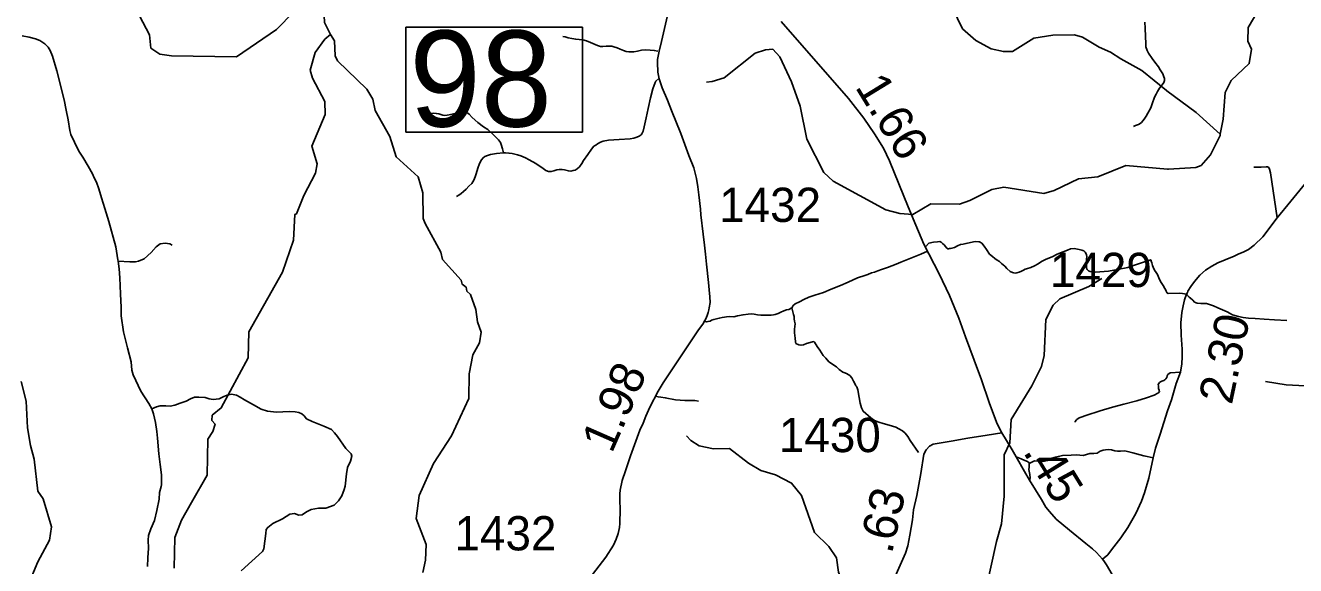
# Model space of a CAD drawing. Extents: x 2290615 to 2522933, y 819489 to 1012715.
# Drawn here: x 2351212 to 2369757, y 969346 to 977226 of the extents above; entities that cross this region are included whole.
import ezdxf

# ---------------------------------------------------------------- set-up
doc = ezdxf.new("R2010")
doc.units = 0
for name, color, linetype in [('Exist Hydrographic Creek Single Shore', 7, 'Continuous'), ('Exist Hydrographic Misc Water Feature', 7, 'Continuous'), ('Exist Road Non-System Type 51', 7, 'Continuous'), ('Exist Road Primary NC Attributed', 7, 'Continuous'), ('Exist Road Primary NC Mileage Hundredths English Label', 7, 'Continuous'), ('Exist Road Primary NC Structure Standard Bridge Number Label', 7, 'Continuous'), ('Exist Road Secondary Mileage Hundredths English Label', 7, 'Continuous'), ('Exist Road Secondary Type 20 Attributed', 7, 'Continuous'), ('Exist Road Secondary Type 51 Attributed', 7, 'Continuous'), ('Exist Road Secondary Type 51 Number Label', 7, 'Continuous')]:
    doc.layers.add(name, color=color, linetype=linetype)

msp = doc.modelspace()

# ---------------------------------------------------------------- linework, layer by layer
at = {"layer": 'Exist Hydrographic Creek Single Shore'}
for points in [[(2368656, 975641), (2368700, 975857), (2368728, 976249), (2368818, 976423), (2369081, 976670), (2369112, 976879), (2369060, 976995), (2369066, 977195), (2369441, 977831), (2369843, 978297), (2369838, 978661), (2369927, 978872), (2370543, 979554)], [(2355576, 978173), (2355569, 978058), (2355390, 977689), (2354880, 977166), (2354293, 976768), (2353343, 976781), (2353176, 976804), (2353042, 976894), (2353023, 977086), (2352878, 977366), (2352843, 977473), (2352848, 977759), (2352888, 977901), (2352876, 978101), (2352826, 978208), (2352701, 978271), (2352409, 978259), (2352226, 978183), (2351867, 978286), (2351565, 978435), (2351349, 978449)], [(2355664, 977093), (2355578, 977267), (2355568, 977467), (2355745, 977944), (2355750, 978134), (2355684, 978184), (2355576, 978173)], [(2353383, 969308), (2353394, 969758), (2353491, 970009), (2353638, 970267), (2353866, 970664), (2353877, 971190), (2353950, 971304), (2353982, 971407), (2353932, 971464), (2353939, 971540), (2354071, 971647), (2354462, 972379), (2354474, 972754), (2354964, 973624), (2355125, 974094), (2355146, 974469), (2355170, 974476), (2355276, 974747), (2355447, 975072), (2355470, 975208), (2355392, 975464), (2355586, 975925), (2355584, 976115), (2355405, 976456), (2355370, 976572), (2355442, 976831), (2355581, 977024), (2355664, 977093)], [(2369318, 972032), (2369618, 971985), (2370077, 971958), (2370495, 971857), (2371085, 971921), (2371401, 972009), (2371707, 972179), (2372102, 972570), (2372226, 972644), (2372442, 972705), (2372523, 972823), (2372563, 972956), (2372614, 973543), (2372821, 974211), (2372919, 974379), (2373075, 974547), (2373200, 974591), (2373458, 974602), (2373582, 974673), (2373647, 974813), (2373754, 974922), (2373910, 975024), (2374343, 975091)]]:
    msp.add_lwpolyline(points, dxfattribs=at)
at = {"layer": 'Exist Hydrographic Misc Water Feature'}
for points in [[(2367878, 976273), (2367874, 976276), (2367511, 976570), (2367207, 976738), (2367056, 976837), (2366889, 976909), (2366646, 977056), (2366529, 977087), (2366212, 977084), (2365937, 977040), (2365623, 976843), (2365490, 976844), (2365314, 976883), (2365088, 977005), (2364894, 977178), (2364749, 977477), (2363696, 978405), (2363527, 978612), (2363233, 978800), (2363065, 978964), (2362963, 979130), (2362960, 979330)], [(2357016, 969244), (2357055, 969426), (2357061, 969653), (2356915, 970034), (2356961, 970368), (2357172, 970836), (2357434, 971238), (2357685, 971783), (2357690, 972141), (2357744, 972419), (2357842, 972594), (2357865, 972752), (2357814, 972901), (2357787, 973084), (2357709, 973301), (2357658, 973351), (2357649, 973407), (2357590, 973450), (2357573, 973508), (2357303, 973812), (2357277, 973920), (2357047, 974334), (2357021, 974408), (2357016, 974782), (2356947, 975016), (2356627, 975311), (2356532, 975603), (2356319, 975984), (2356283, 976150), (2356198, 976298), (2355768, 976710), (2355734, 976784), (2355723, 977001), (2355664, 977093)], [(2367902, 975128), (2367888, 975129), (2367276, 975181), (2366870, 975017), (2366587, 974989), (2366231, 974820), (2366081, 974774), (2365497, 974868), (2365322, 974832), (2364999, 974671), (2364850, 974619), (2364433, 974621), (2364169, 974469), (2363977, 974484), (2363776, 974538), (2363005, 974956), (2362870, 975079), (2362622, 975568), (2362525, 976049), (2362396, 976405), (2362225, 976769), (2362124, 976877), (2362015, 976869), (2361866, 976823), (2361412, 976460), (2361238, 976410), (2361154, 976400)], [(2368656, 975641), (2368304, 975955), (2367878, 976273)], [(2367902, 975128), (2368301, 975151), (2368376, 975184), (2368516, 975337), (2368653, 975622), (2368656, 975641)], [(2365159, 967606), (2365190, 967791), (2365353, 968094), (2365358, 968370), (2365222, 968623), (2365226, 968948), (2365392, 969700), (2365464, 969953), (2365501, 970361), (2365502, 970962), (2365583, 971136), (2365604, 971478), (2365907, 971967), (2366045, 972252), (2366084, 972411), (2366112, 972934), (2366217, 973145), (2366316, 973238), (2366739, 973416), (2366929, 973536)], [(2351067, 968622), (2351391, 969400), (2351562, 969719), (2351593, 969911), (2351471, 970319), (2351395, 970434), (2351339, 970898), (2351287, 971100), (2351242, 971357), (2351221, 971747), (2351151, 972030)], [(2365159, 967606), (2364749, 967721), (2364296, 967965), (2364237, 968097), (2364127, 968204), (2363985, 968260), (2363768, 968281), (2363608, 968422), (2363455, 968695), (2363150, 969076), (2363081, 969248), (2363054, 969457), (2362943, 969623), (2362733, 969827), (2362543, 970368), (2362399, 970549), (2362164, 970671), (2361947, 970734), (2361771, 970842), (2361493, 971053), (2361260, 971050), (2361051, 971091), (2360925, 971171), (2360866, 971238)]]:
    msp.add_lwpolyline(points, dxfattribs=at)
at = {"layer": 'Exist Road Non-System Type 51'}
for points in [[(2367555, 977271), (2367560, 977185), (2367566, 977063), (2367569, 976961), (2367571, 976912), (2367588, 976858), (2367607, 976822), (2367661, 976741), (2367702, 976689), (2367755, 976622), (2367781, 976578), (2367818, 976517), (2367832, 976477), (2367841, 976449), (2367843, 976421), (2367832, 976395), (2367808, 976359), (2367771, 976308), (2367739, 976262), (2367720, 976221), (2367698, 976177), (2367663, 976083), (2367642, 976025), (2367599, 975944), (2367574, 975902), (2367546, 975856), (2367509, 975811), (2367487, 975793), (2367465, 975781), (2367417, 975764), (2367389, 975752)], [(2367555, 977271), (2367560, 977185), (2367566, 977063), (2367569, 976961), (2367571, 976912), (2367588, 976858), (2367607, 976822), (2367661, 976741), (2367702, 976689), (2367755, 976622), (2367781, 976578), (2367818, 976517), (2367832, 976477), (2367841, 976449), (2367843, 976421), (2367832, 976395), (2367808, 976359), (2367771, 976308), (2367739, 976262), (2367720, 976221), (2367698, 976177), (2367663, 976083), (2367642, 976025), (2367599, 975944), (2367574, 975902), (2367546, 975856), (2367509, 975811), (2367487, 975793), (2367465, 975781), (2367417, 975764), (2367389, 975752)], [(2351166, 977074), (2351266, 977056), (2351359, 977032), (2351424, 977006), (2351494, 976956), (2351544, 976909), (2351574, 976862), (2351609, 976777), (2351670, 976562), (2351779, 976140), (2351808, 975991), (2351835, 975847), (2351861, 975691), (2351876, 975635), (2351929, 975521), (2351993, 975389), (2352049, 975302), (2352127, 975173), (2352189, 975061), (2352218, 975000), (2352250, 974938), (2352286, 974841), (2352321, 974712), (2352371, 974553), (2352432, 974365), (2352532, 973995), (2352563, 973808), (2352566, 973788)], [(2360446, 976852), (2360393, 976861), (2360331, 976866), (2360269, 976870), (2360205, 976863), (2360148, 976848), (2360096, 976842), (2360064, 976839), (2360022, 976841), (2359984, 976844), (2359944, 976858), (2359897, 976877), (2359851, 976897), (2359805, 976914), (2359773, 976924), (2359745, 976925), (2359693, 976921), (2359643, 976916), (2359609, 976920), (2359563, 976931), (2359460, 976978), (2359406, 977003), (2359352, 977017), (2359298, 977022), (2359248, 977025), (2359190, 977035), (2359134, 977046), (2359093, 977058), (2359059, 977065)], [(2360446, 976852), (2360393, 976861), (2360331, 976866), (2360269, 976870), (2360205, 976863), (2360148, 976848), (2360096, 976842), (2360064, 976839), (2360022, 976841), (2359984, 976844), (2359944, 976858), (2359897, 976877), (2359851, 976897), (2359805, 976914), (2359773, 976924), (2359745, 976925), (2359693, 976921), (2359643, 976916), (2359609, 976920), (2359563, 976931), (2359460, 976978), (2359406, 977003), (2359352, 977017), (2359298, 977022), (2359248, 977025), (2359190, 977035), (2359134, 977046), (2359093, 977058), (2359059, 977065)], [(2360458, 976450), (2360417, 976414), (2360405, 976394), (2360372, 976301), (2360338, 976169), (2360302, 976016), (2360277, 975880), (2360247, 975748), (2360230, 975684), (2360212, 975645), (2360200, 975631), (2360175, 975611), (2360141, 975594), (2360093, 975582), (2360039, 975573), (2359879, 975561), (2359723, 975551), (2359649, 975539), (2359608, 975522), (2359562, 975500), (2359538, 975481), (2359510, 975463), (2359475, 975420), (2359422, 975342), (2359361, 975255), (2359336, 975211), (2359300, 975164), (2359266, 975136), (2359237, 975116), (2359207, 975107), (2359173, 975101), (2359139, 975104), (2359081, 975118), (2359049, 975123), (2359007, 975123), (2358971, 975118), (2358927, 975104), (2358889, 975093), (2358847, 975095), (2358809, 975111), (2358769, 975138), (2358662, 975211), (2358569, 975266), (2358511, 975295), (2358444, 975322), (2358394, 975339), (2358318, 975356), (2358270, 975364), (2358222, 975367), (2358190, 975367)], [(2360458, 976450), (2360417, 976414), (2360405, 976394), (2360372, 976301), (2360338, 976169), (2360302, 976016), (2360277, 975880), (2360247, 975748), (2360230, 975684), (2360212, 975645), (2360200, 975631), (2360175, 975611), (2360141, 975594), (2360093, 975582), (2360039, 975573), (2359879, 975561), (2359723, 975551), (2359649, 975539), (2359608, 975522), (2359562, 975500), (2359538, 975481), (2359510, 975463), (2359475, 975420), (2359422, 975342), (2359361, 975255), (2359336, 975211), (2359300, 975164), (2359266, 975136), (2359237, 975116), (2359207, 975107), (2359173, 975101), (2359139, 975104), (2359081, 975118), (2359049, 975123), (2359007, 975123), (2358971, 975118), (2358927, 975104), (2358889, 975093), (2358847, 975095), (2358809, 975111), (2358769, 975138), (2358662, 975211), (2358569, 975266), (2358511, 975295), (2358444, 975322), (2358394, 975339), (2358318, 975356), (2358270, 975364), (2358222, 975367), (2358190, 975367)], [(2358190, 975367), (2358177, 975427), (2358158, 975489), (2358146, 975518), (2358118, 975558), (2358071, 975607), (2358033, 975643), (2357962, 975706), (2357901, 975746), (2357819, 975808), (2357736, 975883), (2357689, 975931), (2357657, 975956), (2357627, 975962), (2357601, 975962), (2357519, 975949), (2357421, 975928), (2357371, 975917), (2357336, 975913), (2357304, 975918), (2357247, 975936), (2357209, 975943), (2357163, 975944), (2357113, 975942), (2357069, 975945), (2357035, 975957), (2356999, 975969), (2356965, 975992)], [(2358190, 975367), (2358177, 975427), (2358158, 975489), (2358146, 975518), (2358118, 975558), (2358071, 975607), (2358033, 975643), (2357962, 975706), (2357901, 975746), (2357819, 975808), (2357736, 975883), (2357689, 975931), (2357657, 975956), (2357627, 975962), (2357601, 975962), (2357519, 975949), (2357421, 975928), (2357371, 975917), (2357336, 975913), (2357304, 975918), (2357247, 975936), (2357209, 975943), (2357163, 975944), (2357113, 975942), (2357069, 975945), (2357035, 975957), (2356999, 975969), (2356965, 975992)], [(2358190, 975367), (2358090, 975358), (2358004, 975343), (2357958, 975328), (2357919, 975312), (2357895, 975295), (2357869, 975265), (2357842, 975211), (2357817, 975142), (2357794, 975060), (2357778, 975016), (2357759, 974968), (2357729, 974922), (2357688, 974879), (2357648, 974839), (2357607, 974802), (2357573, 974774), (2357542, 974749), (2357508, 974731)], [(2358190, 975367), (2358090, 975358), (2358004, 975343), (2357958, 975328), (2357919, 975312), (2357895, 975295), (2357869, 975265), (2357842, 975211), (2357817, 975142), (2357794, 975060), (2357778, 975016), (2357759, 974968), (2357729, 974922), (2357688, 974879), (2357648, 974839), (2357607, 974802), (2357573, 974774), (2357542, 974749), (2357508, 974731)], [(2369487, 974418), (2369391, 975076), (2369378, 975127), (2369364, 975151), (2369348, 975161), (2369326, 975162), (2369256, 975157), (2369149, 975157)], [(2353356, 974022), (2353318, 974038), (2353253, 974049), (2353177, 974041), (2353119, 973997), (2353050, 973911), (2352946, 973822), (2352865, 973788), (2352821, 973778), (2352736, 973779), (2352566, 973788)], [(2365086, 974074), (2365054, 974070), (2364992, 974055), (2364944, 974043), (2364901, 974034), (2364865, 974028), (2364819, 974011), (2364775, 973988), (2364739, 973976), (2364717, 973972), (2364705, 973970), (2364691, 973968), (2364677, 973969), (2364657, 973985), (2364645, 974001), (2364625, 974025), (2364602, 974046), (2364582, 974062), (2364562, 974072), (2364528, 974071), (2364470, 974065), (2364404, 974050), (2364353, 973995)], [(2369630, 972919), (2369451, 972932), (2369297, 972942), (2369167, 972949), (2369067, 972957), (2368991, 972966), (2368921, 972981), (2368835, 973006), (2368756, 973047), (2368690, 973078), (2368619, 973107), (2368557, 973134), (2368485, 973161), (2368455, 973167), (2368421, 973167), (2368371, 973168), (2368321, 973173), (2368282, 973188), (2368257, 973216), (2368221, 973249), (2368201, 973264), (2368164, 973304), (2368106, 973314), (2368057, 973321), (2367895, 973313), (2367887, 973318), (2367881, 973321), (2367876, 973331), (2367869, 973347), (2367860, 973365), (2367848, 973387), (2367822, 973431), (2367795, 973477), (2367772, 973518), (2367739, 973593), (2367719, 973623), (2367696, 973657), (2367677, 973697), (2367669, 973725), (2367657, 973761), (2367650, 973789), (2367646, 973799), (2367643, 973807), (2367522, 973768), (2367432, 973737), (2367307, 973694), (2367158, 973666), (2367025, 973642), (2366899, 973632), (2366829, 973627), (2366785, 973631), (2366755, 973634), (2366735, 973644), (2366715, 973664), (2366702, 973684), (2366702, 973710), (2366698, 973758), (2366703, 973814), (2366708, 973856), (2366702, 973878), (2366692, 973904), (2366686, 973920), (2366663, 973937), (2366635, 973947), (2366599, 973956), (2366523, 973974), (2366471, 973968), (2366426, 973945), (2366365, 973923), (2366277, 973888), (2366210, 973857), (2366103, 973812), (2366048, 973780), (2365996, 973749), (2365944, 973721), (2365890, 973696), (2365829, 973677), (2365809, 973671), (2365783, 973655), (2365753, 973640), (2365723, 973626), (2365689, 973616), (2365663, 973613), (2365641, 973615), (2365621, 973621), (2365591, 973638), (2365543, 973680), (2365510, 973713), (2365464, 973755), (2365433, 973780), (2365401, 973800), (2365367, 973826), (2365329, 973853), (2365290, 973891), (2365243, 973956), (2365209, 974008), (2365176, 974049), (2365144, 974067), (2365130, 974071), (2365086, 974074)], [(2364383, 973935), (2364285, 973891), (2364138, 973833), (2363993, 973773), (2363923, 973745), (2363861, 973721), (2363798, 973696), (2363709, 973665), (2363656, 973644), (2363608, 973627), (2363563, 973615), (2363512, 973594), (2363469, 973579), (2363361, 973542), (2363226, 973482), (2363110, 973432), (2362977, 973377), (2362862, 973332), (2362738, 973290), (2362651, 973261), (2362579, 973226), (2362513, 973196), (2362448, 973164), (2362418, 973137), (2362414, 973130), (2362409, 973122), (2362402, 973108)], [(2352566, 973788), (2352581, 973676), (2352589, 973544), (2352600, 973308), (2352611, 973111), (2352611, 972990), (2352643, 972758), (2352702, 972523), (2352755, 972320), (2352764, 972197), (2352784, 972127), (2352899, 971889), (2353012, 971713), (2353056, 971631)], [(2362402, 973108), (2362357, 973083), (2362322, 973075), (2362287, 973061), (2362241, 973043), (2362204, 973025), (2362174, 973016), (2362159, 973011), (2362132, 973003), (2362101, 973001), (2362059, 973001), (2361991, 973001), (2361948, 972998), (2361898, 973006), (2361854, 973013), (2361815, 973018), (2361765, 973016), (2361689, 973006), (2361607, 972987), (2361554, 972975), (2361486, 972980), (2361450, 972977), (2361417, 972970), (2361383, 972963), (2361342, 972953), (2361301, 972944), (2361262, 972937), (2361229, 972925), (2361207, 972913), (2361180, 972907), (2361157, 972900), (2361113, 972907)], [(2362402, 973108), (2362357, 973083), (2362322, 973075), (2362287, 973061), (2362241, 973043), (2362204, 973025), (2362174, 973016), (2362159, 973011), (2362132, 973003), (2362101, 973001), (2362059, 973001), (2361991, 973001), (2361948, 972998), (2361898, 973006), (2361854, 973013), (2361815, 973018), (2361765, 973016), (2361689, 973006), (2361607, 972987), (2361554, 972975), (2361486, 972980), (2361450, 972977), (2361417, 972970), (2361383, 972963), (2361342, 972953), (2361301, 972944), (2361262, 972937), (2361229, 972925), (2361207, 972913), (2361180, 972907), (2361157, 972900), (2361113, 972907)], [(2364252, 970998), (2364131, 971171), (2364094, 971227), (2364056, 971280), (2364017, 971314), (2363965, 971343), (2363919, 971365), (2363821, 971394), (2363736, 971417), (2363670, 971438), (2363610, 971463), (2363553, 971502), (2363445, 971597), (2363421, 971645), (2363397, 971714), (2363383, 971799), (2363363, 971912), (2363349, 971953), (2363336, 971967), (2363321, 972002), (2363302, 972035), (2363276, 972085), (2363247, 972120), (2363201, 972147), (2363161, 972162), (2363145, 972168), (2363093, 972205), (2363055, 972246), (2362943, 972316), (2362896, 972374), (2362859, 972411), (2362811, 972490), (2362772, 972540), (2362731, 972606), (2362722, 972613), (2362702, 972612), (2362614, 972586), (2362572, 972567), (2362534, 972560), (2362503, 972565), (2362462, 972586), (2362455, 972612), (2362449, 972663), (2362443, 972742), (2362443, 972793), (2362449, 972873), (2362443, 972914), (2362437, 972947), (2362435, 972979), (2362426, 973007), (2362402, 973108)], [(2368074, 972170), (2367927, 972157), (2367891, 972132), (2367881, 972114), (2367875, 972092), (2367860, 972070), (2367848, 972058), (2367832, 972044), (2367802, 972035), (2367784, 972025), (2367770, 972017), (2367758, 972003), (2367751, 971989), (2367753, 971969), (2367755, 971951), (2367757, 971925), (2367764, 971909), (2367766, 971895), (2367770, 971885), (2367758, 971869), (2367746, 971861), (2367694, 971834), (2367579, 971791), (2367438, 971751), (2367248, 971703), (2367081, 971655), (2366903, 971605), (2366692, 971536), (2366625, 971511), (2366589, 971497), (2366559, 971470), (2366537, 971448), (2366538, 971438)], [(2353056, 971631), (2353124, 971661), (2353177, 971675), (2353262, 971678), (2353324, 971670), (2353391, 971684), (2353473, 971714), (2353558, 971746), (2353623, 971781), (2353679, 971802), (2353746, 971802), (2353834, 971796), (2353896, 971781), (2353954, 971769), (2354040, 971778), (2354107, 971811), (2354157, 971834), (2354219, 971846), (2354292, 971834), (2354345, 971805), (2354412, 971764), (2354541, 971693), (2354655, 971629), (2354748, 971597), (2354880, 971585), (2355062, 971594), (2355148, 971591), (2355206, 971579), (2355247, 971561), (2355283, 971529), (2355318, 971488), (2355400, 971450), (2355570, 971382), (2355679, 971329), (2355726, 971285), (2355767, 971230), (2355890, 971053), (2355966, 970974), (2355978, 970942), (2355958, 970871), (2355914, 970777), (2355899, 970683), (2355881, 970503), (2355866, 970456), (2355834, 970365), (2355781, 970292), (2355720, 970230), (2355599, 970186), (2355491, 970186), (2355382, 970162), (2355315, 970130), (2355253, 970089), (2355203, 970083), (2355141, 970104), (2355074, 970095), (2354965, 970030), (2354824, 969960), (2354751, 969904), (2354725, 969872), (2354722, 969813), (2354693, 969589), (2354675, 969550), (2354364, 969271)], [(2361037, 971745), (2360985, 971754), (2360837, 971752), (2360705, 971765), (2360553, 971795), (2360491, 971804), (2360451, 971809), (2360410, 971819)], [(2361037, 971745), (2360985, 971754), (2360837, 971752), (2360705, 971765), (2360553, 971795), (2360491, 971804), (2360451, 971809), (2360410, 971819)], [(2353056, 971631), (2353083, 971558), (2353109, 971434), (2353130, 971302), (2353139, 971205), (2353159, 970975), (2353180, 970822), (2353197, 970670), (2353197, 970526), (2353192, 970498), (2353171, 970412), (2353165, 970313), (2353133, 970148), (2353098, 970004), (2353045, 969881), (2353010, 969784), (2353004, 969719), (2353007, 969602), (2353001, 969458), (2352992, 969335)], [(2365869, 970833), (2365907, 970856), (2365943, 970873), (2365992, 970871), (2366068, 970865), (2366132, 970880), (2366198, 970915), (2366249, 970930), (2366355, 970950), (2366482, 970958), (2366557, 970964), (2366608, 970956), (2366656, 970952), (2366703, 970967), (2366754, 970983), (2366811, 970981), (2366859, 970988), (2366903, 971013), (2366946, 971028), (2366982, 971037), (2367026, 971039), (2367071, 971034), (2367116, 971020), (2367155, 971014), (2367200, 971017), (2367262, 971019), (2367323, 971007), (2367379, 970992), (2367540, 970949), (2367590, 970937), (2367676, 970920)], [(2365675, 970933), (2365701, 970924), (2365748, 970903), (2365805, 970880), (2365841, 970865), (2365867, 970843), (2365869, 970833)], [(2365874, 970591), (2365880, 970627), (2365875, 970676), (2365863, 970750), (2365867, 970780), (2365869, 970833)]]:
    msp.add_lwpolyline(points, dxfattribs=at)
at = {"layer": 'Exist Road Primary NC Attributed'}
for points in [[(2365468, 971285), (2365429, 971356), (2365390, 971437), (2365285, 971723), (2365169, 972056), (2365063, 972345), (2364937, 972681), (2364838, 972955), (2364703, 973288), (2364551, 973600), (2364331, 974037), (2364214, 974314), (2364099, 974577), (2363830, 975250), (2363738, 975434), (2363608, 975646), (2363454, 975872), (2363231, 976162), (2362246, 977285)], [(2366939, 969440), (2366850, 969535), (2366793, 969593), (2366695, 969669), (2366454, 969865), (2366260, 970025), (2366164, 970133), (2366111, 970198), (2366048, 970310), (2365874, 970591), (2365798, 970720), (2365675, 970933), (2365617, 971033), (2365468, 971285)], [(2368710, 966539), (2368611, 966646), (2368452, 966818), (2368263, 967063), (2368106, 967317), (2368030, 967446), (2367894, 967655), (2367764, 967857), (2367648, 968039), (2367490, 968352), (2367325, 968715), (2367240, 968895), (2367119, 969146), (2367045, 969274), (2366998, 969356), (2366959, 969416), (2366939, 969440)]]:
    msp.add_lwpolyline(points, dxfattribs=at)
at = {"layer": 'Exist Road Primary NC Structure Standard Bridge Number Label'}
msp.add_lwpolyline([(2356768, 977200), (2359345, 977200), (2359345, 975670), (2356768, 975670)], close=True, dxfattribs=at)
at = {"layer": 'Exist Road Secondary Type 20 Attributed'}
msp.add_lwpolyline([(2365468, 971285), (2365254, 971249), (2364970, 971204), (2364728, 971162), (2364554, 971132), (2364467, 971117), (2364414, 971090), (2364361, 971037), (2364331, 970973), (2364286, 970689), (2364229, 970371), (2364176, 970159), (2364164, 970012), (2364123, 969789), (2364093, 969633), (2364062, 969527), (2363942, 969264), (2363859, 969056), (2363802, 968939)], dxfattribs=at)
at = {"layer": 'Exist Road Secondary Type 51 Attributed'}
for points in [[(2360631, 977561), (2360500, 976992), (2360463, 976848), (2360442, 976728), (2360440, 976672), (2360440, 976635), (2360443, 976591), (2360443, 976546), (2360467, 976447), (2360508, 976317), (2360584, 976135), (2360643, 975985), (2360779, 975649), (2360900, 975327), (2360972, 975149), (2361011, 974991), (2361029, 974869), (2361043, 974756), (2361069, 974546), (2361074, 974464), (2361107, 974182), (2361127, 974019), (2361139, 973891), (2361158, 973741), (2361184, 973476), (2361197, 973370), (2361206, 973266), (2361209, 973185), (2361196, 973104), (2361190, 973077), (2361181, 973036), (2361164, 972993), (2361145, 972948), (2361101, 972870), (2361041, 972783), (2360942, 972640), (2360882, 972550), (2360710, 972289), (2360524, 972012), (2360448, 971890), (2360327, 971658), (2360271, 971528), (2360231, 971425), (2360182, 971321), (2360046, 970948), (2359974, 970727), (2359925, 970587), (2359897, 970447), (2359891, 970392), (2359892, 970295), (2359895, 970168), (2359889, 969958), (2359885, 969901), (2359867, 969816), (2359836, 969731), (2359797, 969644), (2359686, 969468), (2359264, 968919)], [(2366939, 969440), (2367014, 969502), (2367067, 969574), (2367205, 969750), (2367307, 969903), (2367424, 970106), (2367505, 970284), (2367552, 970406), (2367613, 970621), (2367676, 970920), (2367711, 971061), (2367777, 971265), (2367887, 971605), (2367944, 971766), (2367974, 971868), (2368014, 972001), (2368074, 972170), (2368094, 972287), (2368100, 972392), (2368102, 972504), (2368085, 972708), (2368083, 972887), (2368094, 973036), (2368115, 973135), (2368136, 973223), (2368164, 973304), (2368177, 973329), (2368185, 973350), (2368225, 973415), (2368280, 973490), (2368357, 973585), (2368442, 973655), (2368533, 973716), (2368620, 973762), (2368726, 973808), (2368860, 973861), (2368917, 973889), (2368999, 973922), (2369071, 973956), (2369151, 974022), (2369277, 974144), (2369487, 974418), (2369688, 974661), (2369905, 974928)]]:
    msp.add_lwpolyline(points, dxfattribs=at)

# ---------------------------------------------------------------- texts
at = {"layer": 'Exist Road Primary NC Mileage Hundredths English Label'}
for s, rotation, p in [('1.66', 301.5124, (2363317, 976328)), ('.45', 301.7103, (2365769, 971005))]:
    msp.add_text(s, height=500, rotation=rotation, dxfattribs=at).set_placement(p)
at = {"layer": 'Exist Road Primary NC Structure Standard Bridge Number Label'}
msp.add_text('98', height=1400, dxfattribs=at).set_placement((2356818, 975750))
at = {"layer": 'Exist Road Secondary Mileage Hundredths English Label'}
for s, rotation, p in [('2.30', 78.078, (2368825, 971681)), ('1.98', 66.3922, (2359773, 970970)), ('.63', 77.3493, (2363862, 969505))]:
    msp.add_text(s, height=500, rotation=rotation, dxfattribs=at).set_placement(p)
at = {"layer": 'Exist Road Secondary Type 51 Number Label'}
for s, p in [('1432', (2361341, 974359)), ('1429', (2366170, 973409)), ('1430', (2362213, 971001)), ('1432', (2357477, 969568))]:
    msp.add_text(s, height=500, rotation=360, dxfattribs=at).set_placement(p)

doc.saveas('drawing.dxf')
